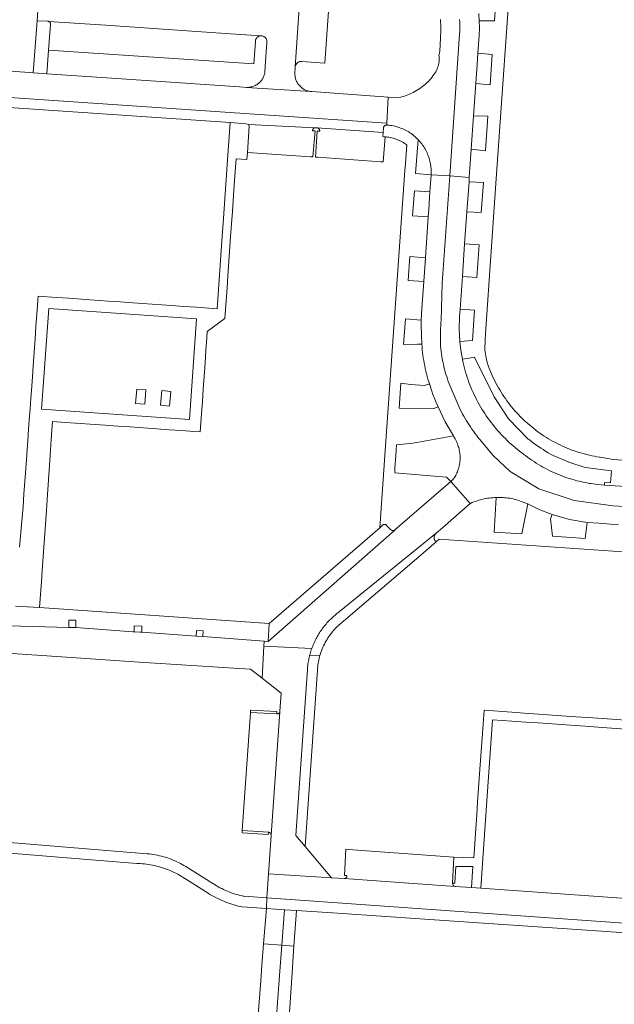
# Model space of a CAD drawing. Extents: x 146402 to 164798, y 455483 to 464134.
# Tile 392 of 575: x 158303 to 158403, y 461157 to 461324. Entities that reach past the tile are written whole.
import ezdxf

# ---------------------------------------------------------------- set-up
doc = ezdxf.new("R2010")
doc.units = 0
doc.header["$LTSCALE"] = 0.2
for name, color, linetype, lineweight in [('B-XX-VH-VERHARDING_ASFALT-GV', 252, 'CONTINUOUS', 18), ('B-XX-VH-VERHARDING_BETONSTRAATSTEEN-GV', 252, 'CONTINUOUS', 18), ('B-XX-VH-VERHARDING_TEGEL-GV', 252, 'CONTINUOUS', 18), ('B-XX-VH-VERHARDING_TEGEL_RUBBER-GV', 252, 'CONTINUOUS', 18)]:
    doc.layers.add(name, color=color, linetype=linetype, lineweight=lineweight)

msp = doc.modelspace()

# ---------------------------------------------------------------- linework, layer by layer
at = {"layer": 'B-XX-VH-VERHARDING_ASFALT-GV'}
for points in [[(158373.813, 461323.632), (158373.838, 461323.186), (158373.855, 461322.74), (158373.864, 461322.294), (158373.865, 461321.848), (158373.858, 461321.402), (158373.843, 461320.956), (158373.82, 461320.51), (158373.675, 461318.247), (158373.634, 461317.996), (158373.582, 461317.731), (158373.549, 461317.586), (158373.552, 461317.575), (158373.587, 461317.363), (158373.606, 461317.147), (158373.612, 461316.925), (158373.602, 461316.699), (158373.578, 461316.47), (158373.538, 461316.237), (158373.484, 461316.002), (158373.416, 461315.764), (158373.333, 461315.526), (158373.236, 461315.286), (158373.125, 461315.046), (158373, 461314.807), (158372.862, 461314.568), (158372.711, 461314.331), (158372.548, 461314.096), (158372.372, 461313.864), (158372.184, 461313.634), (158371.985, 461313.409), (158371.775, 461313.187), (158371.554, 461312.971), (158371.324, 461312.76), (158371.084, 461312.554), (158370.836, 461312.355), (158370.579, 461312.163), (158370.315, 461311.979), (158370.044, 461311.801), (158369.767, 461311.632), (158369.484, 461311.472), (158369.197, 461311.321), (158368.905, 461311.179), (158368.61, 461311.046), (158368.312, 461310.924), (158368.012, 461310.812), (158367.711, 461310.71), (158367.41, 461310.62), (158367.108, 461310.54), (158366.808, 461310.472), (158364.956, 461310.528), (158364.745, 461306.12), (158364.731, 461305.814), (158364.873, 461305.804), (158365.125, 461305.781), (158365.376, 461305.749), (158365.626, 461305.71), (158365.874, 461305.663), (158366.121, 461305.608), (158366.366, 461305.545), (158366.609, 461305.474), (158366.85, 461305.396), (158367.088, 461305.31), (158367.323, 461305.217), (158367.555, 461305.116), (158367.784, 461305.008), (158368.009, 461304.893), (158368.231, 461304.771), (158368.448, 461304.641), (158368.661, 461304.505), (158368.87, 461304.363), (158369.075, 461304.214), (158369.274, 461304.058), (158369.469, 461303.896), (158369.658, 461303.728), (158369.842, 461303.554), (158370.02, 461303.375), (158370.169, 461303.216), (158370.336, 461303.027), (158370.497, 461302.833), (158370.652, 461302.634), (158370.801, 461302.43), (158370.943, 461302.221), (158371.078, 461302.008), (158371.206, 461301.791), (158371.328, 461301.569), (158371.442, 461301.344), (158371.549, 461301.116), (158371.649, 461300.884), (158371.742, 461300.65), (158371.827, 461300.412), (158371.904, 461300.172), (158371.974, 461299.929), (158372.036, 461299.685), (158372.091, 461299.438), (158372.137, 461299.19), (158372.176, 461298.941), (158372.206, 461298.69), (158372.229, 461298.439), (158372.244, 461298.187), (158372.251, 461297.935), (158372.249, 461297.682), (158372.24, 461297.43), (158375.367, 461297.21), (158377.05, 461321.181), (158377.064, 461321.674), (158377.069, 461322.166), (158377.066, 461322.659), (158377.054, 461323.152), (158377.033, 461323.644)], [(158377.033, 461323.644), (158377.054, 461323.152), (158377.066, 461322.659), (158377.069, 461322.166), (158377.064, 461321.674), (158377.05, 461321.181), (158375.367, 461297.21), (158378.68, 461296.976), (158379, 461301.72), (158379.39, 461307.37), (158379.77, 461312.8), (158379.99, 461316.04), (158380.11, 461317.92), (158380.34, 461320.93), (158380.381, 461322.155), (158380.355, 461323.38), (158380.269, 461324.649)], [(158423.767, 461240.258), (158402.946, 461241.521), (158396.392, 461242.423), (158390.415, 461244.407), (158385.596, 461247.293), (158382.704, 461249.999), (158380.401, 461252.8), (158380.133, 461253.128), (158379.87, 461253.459), (158379.612, 461253.796), (158379.36, 461254.136), (158379.114, 461254.481), (158378.874, 461254.83), (158378.639, 461255.182), (158378.411, 461255.539), (158378.188, 461255.899), (158377.972, 461256.263), (158377.758, 461256.638), (158377.549, 461257.016), (158377.348, 461257.398), (158377.152, 461257.783), (158376.964, 461258.171), (158376.782, 461258.563), (158376.607, 461258.957), (158376.438, 461259.355), (158376.277, 461259.755), (158376.122, 461260.158), (158375.941, 461260.546), (158375.766, 461260.937), (158375.599, 461261.331), (158375.438, 461261.728), (158375.284, 461262.127), (158375.137, 461262.529), (158374.997, 461262.934), (158374.863, 461263.341), (158374.737, 461263.75), (158374.618, 461264.161), (158374.503, 461264.587), (158374.395, 461265.014), (158374.295, 461265.444), (158374.203, 461265.875), (158374.118, 461266.308), (158374.041, 461266.742), (158373.972, 461267.177), (158373.91, 461267.614), (158373.856, 461268.052), (158373.81, 461268.49), (158373.793, 461269.112), (158373.788, 461269.734), (158373.793, 461270.357), (158373.81, 461270.979), (158373.829, 461271.44), (158373.855, 461271.9), (158373.887, 461272.36), (158373.925, 461272.819), (158374.1, 461279.141), (158375.367, 461297.21), (158372.24, 461297.43), (158372.038, 461294.534), (158371.82, 461291.53), (158371.74, 461290.302), (158371.267, 461283.408), (158370.974, 461279.372), (158370.65, 461274.83), (158370.566, 461272.888), (158370.527, 461272), (158370.591, 461270.405), (158370.67, 461268.81), (158370.702, 461268.348), (158370.741, 461267.886), (158370.789, 461267.425), (158370.844, 461266.964), (158370.908, 461266.505), (158370.979, 461266.047), (158371.058, 461265.591), (158371.146, 461265.135), (158371.241, 461264.681), (158371.343, 461264.229), (158371.454, 461263.779), (158371.572, 461263.331), (158371.698, 461262.885), (158371.832, 461262.441), (158371.931, 461262.131), (158371.973, 461262), (158371.99, 461261.95), (158372.164, 461261.405), (158372.348, 461260.864), (158372.542, 461260.326), (158372.643, 461260.058), (158372.745, 461259.791), (158372.957, 461259.26), (158373.179, 461258.733), (158373.41, 461258.21), (158374.618, 461255.722), (158375.99, 461253.32), (158376.06, 461253.17), (158376.163, 461253.008), (158376.279, 461252.812), (158376.388, 461252.612), (158376.489, 461252.408), (158376.584, 461252.201), (158376.671, 461251.991), (158376.751, 461251.778), (158376.823, 461251.562), (158376.887, 461251.344), (158376.944, 461251.124), (158376.993, 461250.902), (158377.034, 461250.678), (158377.067, 461250.453), (158377.093, 461250.227), (158377.11, 461250), (158377.116, 461249.894), (158377.121, 461249.671), (158377.119, 461249.447), (158377.109, 461249.224), (158377.091, 461249.001), (158377.065, 461248.779), (158377.031, 461248.558), (158376.989, 461248.338), (158376.939, 461248.12), (158376.882, 461247.904), (158376.817, 461247.69), (158376.744, 461247.479), (158376.663, 461247.27), (158376.576, 461247.064), (158376.481, 461246.862), (158376.378, 461246.663), (158376.269, 461246.468), (158376.153, 461246.277), (158376.03, 461246.09), (158375.54, 461245.64), (158378.827, 461241.905), (158378.897, 461241.937), (158379.17, 461242.056), (158379.446, 461242.168), (158379.724, 461242.272), (158380.006, 461242.369), (158380.29, 461242.458), (158380.576, 461242.539), (158380.864, 461242.613), (158381.154, 461242.679), (158381.446, 461242.737), (158381.739, 461242.787), (158382.034, 461242.829), (158382.329, 461242.864), (158382.626, 461242.89), (158382.923, 461242.909), (158383.22, 461242.919), (158383.258, 461242.921), (158383.542, 461242.933), (158383.825, 461242.936), (158384.109, 461242.931), (158384.392, 461242.919), (158384.675, 461242.898), (158384.958, 461242.87), (158385.239, 461242.833), (158385.519, 461242.789), (158385.798, 461242.736), (158386.075, 461242.676), (158386.351, 461242.608), (158386.624, 461242.533), (158386.895, 461242.449), (158387.164, 461242.359), (158387.43, 461242.26), (158388.532, 461241.866), (158390.559, 461240.869), (158392.657, 461240.032), (158395.581, 461239.233), (158398.568, 461238.721), (158400.55, 461238.57), (158403.86, 461238.3)], [(158408.633, 461244.555), (158401.497, 461245.023), (158400.36, 461245.105), (158399.173, 461245.276), (158398.968, 461245.309), (158398.534, 461245.385), (158398.102, 461245.469), (158397.671, 461245.561), (158397.242, 461245.661), (158396.815, 461245.768), (158396.389, 461245.883), (158395.966, 461246.006), (158395.546, 461246.137), (158395.128, 461246.275), (158394.712, 461246.42), (158394.299, 461246.574), (158393.889, 461246.734), (158393.482, 461246.902), (158393.078, 461247.078), (158392.677, 461247.261), (158392.28, 461247.451), (158391.886, 461247.648), (158391.496, 461247.852), (158391.109, 461248.064), (158390.727, 461248.282), (158390.348, 461248.507), (158389.974, 461248.74), (158389.604, 461248.978), (158389.238, 461249.224), (158388.877, 461249.476), (158388.521, 461249.735), (158388.169, 461250), (158387.963, 461250.153), (158387.767, 461250.319), (158387.532, 461250.492), (158387.168, 461250.766), (158386.808, 461251.047), (158386.454, 461251.335), (158386.105, 461251.628), (158385.761, 461251.928), (158385.422, 461252.233), (158385.089, 461252.545), (158384.762, 461252.862), (158384.44, 461253.185), (158384.123, 461253.514), (158383.813, 461253.848), (158383.508, 461254.187), (158383.21, 461254.532), (158382.917, 461254.882), (158382.631, 461255.237), (158382.351, 461255.597), (158382.077, 461255.962), (158381.81, 461256.331), (158381.549, 461256.705), (158381.295, 461257.084), (158381.047, 461257.467), (158380.807, 461257.855), (158380.573, 461258.246), (158380.346, 461258.642), (158380.126, 461259.041), (158379.913, 461259.445), (158379.707, 461259.852), (158379.508, 461260.262), (158379.317, 461260.676), (158379.133, 461261.093), (158378.956, 461261.514), (158378.787, 461261.937), (158378.625, 461262.364), (158378.47, 461262.793), (158378.323, 461263.225), (158378.184, 461263.659), (158378.052, 461264.096), (158377.928, 461264.535), (158377.812, 461264.976), (158377.704, 461265.419), (158377.603, 461265.863), (158377.51, 461266.31), (158377.246, 461267.779), (158377.063, 461269.26), (158376.942, 461271.374), (158377.01, 461273.49), (158377.11, 461274.73), (158377.52, 461280.23), (158377.88, 461285.73), (158378.26, 461291.18), (158378.63, 461296.23), (158378.68, 461296.976), (158375.367, 461297.21), (158374.1, 461279.141), (158373.925, 461272.819), (158373.887, 461272.36), (158373.855, 461271.9), (158373.829, 461271.44), (158373.81, 461270.979), (158373.793, 461270.357), (158373.788, 461269.734), (158373.793, 461269.112), (158373.81, 461268.49), (158373.856, 461268.052), (158373.91, 461267.614), (158373.972, 461267.177), (158374.041, 461266.742), (158374.118, 461266.308), (158374.203, 461265.875), (158374.295, 461265.444), (158374.395, 461265.014), (158374.503, 461264.587), (158374.618, 461264.161), (158374.737, 461263.75), (158374.863, 461263.341), (158374.997, 461262.934), (158375.137, 461262.529), (158375.284, 461262.127), (158375.438, 461261.728), (158375.599, 461261.331), (158375.766, 461260.937), (158375.941, 461260.546), (158376.122, 461260.158), (158376.277, 461259.755), (158376.438, 461259.355), (158376.607, 461258.957), (158376.782, 461258.563), (158376.964, 461258.171), (158377.152, 461257.783), (158377.348, 461257.398), (158377.549, 461257.016), (158377.758, 461256.638), (158377.972, 461256.263), (158378.188, 461255.899), (158378.411, 461255.539), (158378.639, 461255.182), (158378.874, 461254.83), (158379.114, 461254.481), (158379.36, 461254.136), (158379.612, 461253.796), (158379.87, 461253.459), (158380.133, 461253.128), (158380.401, 461252.8), (158382.704, 461249.999), (158385.596, 461247.293), (158390.415, 461244.407), (158396.392, 461242.423), (158402.946, 461241.521), (158423.767, 461240.258)]]:
    msp.add_lwpolyline(points, dxfattribs=at)
for points in [[(158347.454, 461173.329), (158344.426, 461173.553), (158343.951, 461167.578), (158347.018, 461167.352)], [(158349.492, 461173.19), (158347.454, 461173.329), (158347.018, 461167.352), (158349.072, 461167.201)], [(158347.018, 461167.352), (158343.951, 461167.578), (158343.681, 461163.972), (158343.48, 461161.295), (158343.163, 461157.071), (158342.899, 461153.546), (158345.994, 461153.313), (158346.257, 461156.913), (158346.752, 461163.707)], [(158349.072, 461167.201), (158347.018, 461167.352), (158346.752, 461163.707), (158346.257, 461156.913), (158345.994, 461153.313), (158348.108, 461153.153), (158348.359, 461156.806), (158348.82, 461163.529), (158348.888, 461164.527)]]:
    msp.add_lwpolyline(points, close=True, dxfattribs=at)
at = {"layer": 'B-XX-VH-VERHARDING_BETONSTRAATSTEEN-GV'}
for points in [[(158306.112, 461329.641), (158305.7, 461323.43), (158307.48, 461323.33), (158307.515, 461323.33), (158307.577, 461323.324), (158307.638, 461323.31), (158317.29, 461322.66), (158337.54, 461321.28), (158343.56, 461320.869), (158343.635, 461320.864), (158343.646, 461320.863), (158343.733, 461320.85), (158343.819, 461320.828), (158343.903, 461320.799), (158343.984, 461320.763), (158344.061, 461320.72), (158344.134, 461320.67), (158344.202, 461320.613), (158344.265, 461320.55), (158344.321, 461320.483), (158344.372, 461320.41), (158344.416, 461320.333), (158344.452, 461320.252), (158344.481, 461320.168), (158344.503, 461320.082), (158344.517, 461319.995), (158344.523, 461319.907), (158344.52, 461319.818), (158344.51, 461319.73), (158344.23, 461315.67), (158344.17, 461314.72), (158344.166, 461314.693), (158344.136, 461314.54), (158344.098, 461314.389), (158344.053, 461314.24), (158344, 461314.094), (158343.939, 461313.951), (158343.871, 461313.81), (158343.797, 461313.674), (158343.715, 461313.542), (158343.626, 461313.414), (158343.532, 461313.29), (158343.43, 461313.172), (158343.323, 461313.059), (158343.21, 461312.952), (158343.093, 461312.85), (158342.969, 461312.755), (158342.841, 461312.666), (158342.709, 461312.584), (158342.573, 461312.509), (158342.433, 461312.441), (158342.29, 461312.381), (158342.143, 461312.327), (158341.995, 461312.282), (158341.844, 461312.244), (158341.691, 461312.214), (158341.537, 461312.191), (158341.382, 461312.177), (158341.227, 461312.17), (158341.071, 461312.172), (158351.911, 461311.474), (158351.794, 461311.49), (158351.642, 461311.516), (158351.491, 461311.55), (158351.343, 461311.592), (158351.196, 461311.642), (158351.052, 461311.699), (158350.912, 461311.763), (158350.775, 461311.835), (158350.642, 461311.913), (158350.513, 461311.999), (158350.389, 461312.091), (158350.27, 461312.189), (158350.156, 461312.293), (158350.047, 461312.403), (158349.945, 461312.519), (158349.848, 461312.64), (158349.758, 461312.765), (158349.674, 461312.895), (158349.598, 461313.029), (158349.528, 461313.167), (158349.466, 461313.309), (158349.411, 461313.453), (158349.363, 461313.6), (158349.323, 461313.749), (158349.291, 461313.9), (158349.267, 461314.053), (158349.251, 461314.207), (158349.242, 461314.361), (158349.242, 461314.516), (158349.25, 461314.67), (158349.28, 461315.33), (158349.3, 461315.66), (158350.36, 461331.33)], [(158293.576, 461310.976), (158364.745, 461306.12), (158364.956, 461310.528), (158352.12, 461311.46), (158352.102, 461311.461), (158351.948, 461311.471), (158351.911, 461311.474), (158341.071, 461312.172), (158339.89, 461312.24), (158315.78, 461313.89), (158307.364, 461314.465), (158305.075, 461314.622), (158304.452, 461314.665), (158291.37, 461315.56)], [(158403.86, 461238.3), (158400.55, 461238.57), (158398.568, 461238.721), (158398.26, 461236.01), (158392.73, 461236.4), (158392.41, 461239.31), (158392.657, 461240.032), (158390.559, 461240.869), (158388.532, 461241.866), (158387.54, 461236.77), (158382.86, 461237.1), (158383.22, 461242.919), (158382.923, 461242.909), (158382.626, 461242.89), (158382.329, 461242.864), (158382.034, 461242.829), (158381.739, 461242.787), (158381.446, 461242.737), (158381.154, 461242.679), (158380.864, 461242.613), (158380.576, 461242.539), (158380.29, 461242.458), (158380.006, 461242.369), (158379.724, 461242.272), (158379.446, 461242.168), (158379.17, 461242.056), (158378.897, 461241.937), (158378.827, 461241.905), (158374.139, 461237.814), (158373.08, 461236.89), (158373.067, 461236.88), (158373.015, 461236.834), (158372.956, 461236.772), (158372.903, 461236.705), (158372.856, 461236.634), (158372.816, 461236.558), (158372.784, 461236.479), (158372.759, 461236.397), (158372.741, 461236.313), (158372.732, 461236.228), (158372.73, 461236.143), (158372.737, 461236.057), (158372.751, 461235.973), (158372.774, 461235.89), (158372.804, 461235.81), (158372.841, 461235.733), (158372.885, 461235.66), (158372.936, 461235.591), (158372.993, 461235.528), (158373.056, 461235.47), (158373.08, 461235.45), (158373.57, 461235.9), (158422.52, 461232.5)], [(158296.45, 461216.94), (158309.83, 461216.04), (158322.11, 461215.17), (158339.849, 461214.06), (158341.76, 461213.94), (158343.716, 461212.396), (158344.007, 461217.836), (158344.051, 461218.659), (158333.7, 461219.45), (158333.673, 461219.452), (158332.588, 461219.538), (158332.56, 461219.54), (158323.404, 461220.184), (158323.03, 461220.21), (158322.125, 461220.25), (158321.9, 461220.26), (158312.27, 461220.96), (158312.235, 461220.961), (158311.12, 461220.99), (158311.091, 461220.991), (158300.906, 461221.256)], [(158424.192, 461173.888), (158380.64, 461176.96), (158379.04, 461177.07), (158376.31, 461177.25), (158357.532, 461178.586), (158355.43, 461178.71), (158344.774, 461179.366), (158344.48, 461175.34), (158427.817, 461169.406)], [(158427.817, 461169.406), (158344.48, 461175.34), (158344.426, 461173.553), (158347.454, 461173.329), (158349.492, 461173.19), (158355.584, 461172.776), (158375.276, 461171.437), (158423.419, 461168.164)]]:
    msp.add_lwpolyline(points, dxfattribs=at)
for points in [[(158378.827, 461241.905), (158375.54, 461245.64), (158373.91, 461244.23), (158366.096, 461237.44), (158366.089, 461237.434), (158344.737, 461218.607), (158344.051, 461218.659), (158344.007, 461217.836), (158352.083, 461217.409), (158352.163, 461217.625), (158352.246, 461217.84), (158352.332, 461218.053), (158352.423, 461218.265), (158352.517, 461218.475), (158352.615, 461218.683), (158352.717, 461218.89), (158352.822, 461219.095), (158352.93, 461219.297), (158353.042, 461219.499), (158353.158, 461219.698), (158353.277, 461219.895), (158353.399, 461220.09), (158353.525, 461220.283), (158353.654, 461220.473), (158353.786, 461220.662), (158353.922, 461220.848), (158354.061, 461221.031), (158354.203, 461221.212), (158354.348, 461221.391), (158354.496, 461221.567), (158354.648, 461221.741), (158354.802, 461221.912), (158354.959, 461222.08), (158355.119, 461222.245), (158355.282, 461222.408), (158355.448, 461222.568), (158355.616, 461222.725), (158355.787, 461222.879), (158355.961, 461223.03), (158356.138, 461223.177), (158356.317, 461223.322), (158356.498, 461223.464), (158373.067, 461236.88), (158373.08, 461236.89), (158374.139, 461237.814)], [(158373.015, 461236.834), (158373.067, 461236.88), (158356.498, 461223.464), (158356.317, 461223.322), (158356.138, 461223.177), (158355.961, 461223.03), (158355.787, 461222.879), (158355.616, 461222.725), (158355.448, 461222.568), (158355.282, 461222.408), (158355.119, 461222.245), (158354.959, 461222.08), (158354.802, 461221.912), (158354.648, 461221.741), (158354.496, 461221.567), (158354.348, 461221.391), (158354.203, 461221.212), (158354.061, 461221.031), (158353.922, 461220.848), (158353.786, 461220.662), (158353.654, 461220.473), (158353.525, 461220.283), (158353.399, 461220.09), (158353.277, 461219.895), (158353.158, 461219.698), (158353.042, 461219.499), (158352.93, 461219.297), (158352.822, 461219.095), (158352.717, 461218.89), (158352.615, 461218.683), (158352.517, 461218.475), (158352.423, 461218.265), (158352.332, 461218.053), (158352.246, 461217.84), (158352.163, 461217.625), (158352.083, 461217.409), (158352.008, 461217.193), (158351.937, 461216.977), (158351.87, 461216.758), (158351.806, 461216.539), (158351.746, 461216.319), (158353.457, 461216.224), (158353.633, 461216.783), (158353.838, 461217.331), (158353.848, 461217.356), (158353.965, 461217.632), (158354.089, 461217.905), (158354.22, 461218.174), (158354.359, 461218.44), (158354.504, 461218.701), (158354.656, 461218.959), (158354.815, 461219.213), (158354.981, 461219.462), (158355.154, 461219.707), (158355.333, 461219.947), (158355.518, 461220.183), (158355.71, 461220.413), (158355.908, 461220.638), (158356.111, 461220.858), (158356.321, 461221.072), (158356.536, 461221.28), (158356.756, 461221.483), (158356.982, 461221.68), (158357.213, 461221.871), (158357.449, 461222.055), (158370.144, 461232.934), (158373.08, 461235.45), (158373.056, 461235.47), (158372.993, 461235.528), (158372.936, 461235.591), (158372.885, 461235.66), (158372.841, 461235.733), (158372.804, 461235.81), (158372.774, 461235.89), (158372.751, 461235.973), (158372.737, 461236.057), (158372.73, 461236.143), (158372.732, 461236.228), (158372.741, 461236.313), (158372.759, 461236.397), (158372.784, 461236.479), (158372.816, 461236.558), (158372.856, 461236.634), (158372.903, 461236.705), (158372.956, 461236.772)], [(158352.083, 461217.409), (158344.007, 461217.836), (158343.716, 461212.396), (158346.89, 461209.89), (158346.719, 461206.839), (158346.712, 461206.745), (158345.252, 461185.919), (158345.248, 461185.856), (158344.774, 461179.366), (158355.43, 461178.71), (158350.95, 461184.02), (158349.375, 461185.887), (158351.344, 461213.879), (158351.363, 461214.116), (158351.387, 461214.353), (158351.414, 461214.59), (158351.446, 461214.826), (158351.481, 461215.061), (158351.521, 461215.296), (158351.565, 461215.53), (158351.613, 461215.763), (158351.665, 461215.995), (158351.684, 461216.076), (158351.704, 461216.157), (158351.725, 461216.238), (158351.746, 461216.319), (158351.806, 461216.539), (158351.87, 461216.758), (158351.937, 461216.977), (158352.008, 461217.193)], [(158353.457, 461216.224), (158351.746, 461216.319), (158351.725, 461216.238), (158351.704, 461216.157), (158351.684, 461216.076), (158351.665, 461215.995), (158351.613, 461215.763), (158351.565, 461215.53), (158351.521, 461215.296), (158351.481, 461215.061), (158351.446, 461214.826), (158351.414, 461214.59), (158351.387, 461214.353), (158351.363, 461214.116), (158351.344, 461213.879), (158349.375, 461185.887), (158350.95, 461184.02), (158351.06, 461185.61), (158353.04, 461213.76), (158353.052, 461213.952), (158353.068, 461214.144), (158353.087, 461214.336), (158353.109, 461214.527), (158353.135, 461214.718), (158353.163, 461214.909), (158353.179, 461215.004), (158353.196, 461215.099), (158353.231, 461215.288), (158353.27, 461215.477), (158353.312, 461215.665), (158353.357, 461215.852), (158353.405, 461216.038)], [(158345.252, 461185.919), (158346.712, 461206.745), (158346.671, 461206.645), (158346.641, 461206.592), (158346.603, 461206.543), (158346.56, 461206.499), (158346.512, 461206.462), (158346.459, 461206.431), (158346.402, 461206.407), (158346.343, 461206.391), (158346.282, 461206.383), (158346.221, 461206.382), (158346.16, 461206.39), (158341.74, 461206.64), (158340.36, 461186.69), (158344.769, 461186.4), (158344.832, 461186.395), (158344.893, 461186.382), (158344.952, 461186.361), (158345.008, 461186.333), (158345.06, 461186.298), (158345.107, 461186.256), (158345.148, 461186.209), (158345.183, 461186.157), (158345.212, 461186.101), (158345.233, 461186.042), (158345.246, 461185.981)], [(158346.182, 461206.79), (158341.762, 461207.04), (158341.74, 461206.64), (158346.16, 461206.39)], [(158344.769, 461186.4), (158340.36, 461186.69), (158340.335, 461186.291), (158344.745, 461186.011)], [(158358.25, 461183.51), (158357.85, 461183.53), (158357.62, 461179.11), (158358.02, 461179.09), (158358.021, 461179.032), (158358.014, 461178.971), (158357.999, 461178.912), (158357.977, 461178.855), (158357.947, 461178.802), (158357.911, 461178.752), (158357.868, 461178.708), (158357.821, 461178.67), (158357.768, 461178.638), (158357.712, 461178.614), (158357.653, 461178.597), (158357.593, 461178.587), (158357.532, 461178.586), (158376.31, 461177.25), (158375.97, 461177.44), (158375.86, 461177.81), (158376.07, 461182.22)]]:
    msp.add_lwpolyline(points, close=True, dxfattribs=at)
at = {"layer": 'B-XX-VH-VERHARDING_TEGEL-GV'}
for points in [[(158350.36, 461331.33), (158349.3, 461315.66), (158349.308, 461315.712), (158349.327, 461315.8), (158349.354, 461315.886), (158349.389, 461315.97), (158349.43, 461316.05), (158349.479, 461316.126), (158349.534, 461316.197), (158349.596, 461316.263), (158349.663, 461316.323), (158349.735, 461316.378), (158349.811, 461316.425), (158349.892, 461316.466), (158349.975, 461316.499), (158350.062, 461316.525), (158350.15, 461316.543), (158350.24, 461316.554), (158350.33, 461316.556), (158350.42, 461316.55), (158354.31, 461316.24), (158355.72, 461336.24)], [(158405.159, 461249.18), (158402.953, 461249.366), (158400.754, 461249.721), (158400.662, 461249.735), (158400.23, 461249.806), (158399.8, 461249.885), (158399.372, 461249.971), (158398.945, 461250.066), (158398.52, 461250.168), (158398.096, 461250.278), (158397.675, 461250.396), (158397.256, 461250.521), (158396.84, 461250.654), (158396.426, 461250.795), (158396.015, 461250.943), (158395.606, 461251.099), (158395.2, 461251.262), (158394.798, 461251.433), (158394.398, 461251.61), (158394.002, 461251.795), (158393.61, 461251.988), (158393.22, 461252.187), (158392.835, 461252.394), (158392.454, 461252.608), (158392.076, 461252.828), (158391.703, 461253.056), (158391.334, 461253.29), (158390.969, 461253.531), (158390.608, 461253.778), (158390.253, 461254.033), (158389.901, 461254.293), (158389.555, 461254.56), (158389.214, 461254.833), (158388.878, 461255.113), (158388.547, 461255.398), (158388.221, 461255.69), (158387.9, 461255.988), (158387.585, 461256.291), (158387.276, 461256.6), (158386.972, 461256.915), (158386.675, 461257.235), (158386.383, 461257.56), (158386.097, 461257.891), (158385.817, 461258.227), (158385.543, 461258.568), (158385.276, 461258.914), (158385.015, 461259.265), (158384.761, 461259.62), (158384.513, 461259.981), (158384.271, 461260.345), (158384.037, 461260.714), (158383.809, 461261.087), (158383.588, 461261.465), (158383.374, 461261.846), (158383.167, 461262.231), (158382.967, 461262.62), (158382.774, 461263.012), (158382.589, 461263.408), (158382.411, 461263.808), (158382.24, 461264.21), (158382.076, 461264.616), (158381.92, 461265.024), (158381.852, 461265.213), (158381.788, 461265.404), (158381.728, 461265.595), (158381.671, 461265.788), (158381.618, 461265.981), (158381.568, 461266.176), (158381.303, 461267.88), (158381.34, 461269.604), (158381.48, 461271.43), (158383.177, 461295.967), (158386, 461336.77)], [(158383.29, 461328.41), (158382.94, 461323.42), (158380.355, 461323.38), (158380.381, 461322.155), (158380.34, 461320.93), (158380.11, 461317.92), (158382.55, 461317.73), (158382.19, 461312.6), (158379.77, 461312.8), (158379.39, 461307.37), (158381.83, 461307.31), (158381.42, 461301.47), (158379, 461301.72), (158378.68, 461296.976), (158378.63, 461296.23), (158381.05, 461296.09), (158380.7, 461291.05), (158378.26, 461291.18), (158377.88, 461285.73), (158380.32, 461285.61), (158379.94, 461280.07), (158377.52, 461280.23), (158377.11, 461274.73), (158379.55, 461274.54), (158379.2, 461269.45), (158377.063, 461269.26), (158377.246, 461267.779), (158377.51, 461266.31), (158379.285, 461266.586), (158379.578, 461266.614), (158382.856, 461259.924), (158385.269, 461256.198), (158388.633, 461252.802), (158388.766, 461252.696), (158389.152, 461252.398), (158389.542, 461252.106), (158389.937, 461251.82), (158390.337, 461251.541), (158390.741, 461251.269), (158391.15, 461251.003), (158391.563, 461250.744), (158391.98, 461250.492), (158392.401, 461250.247), (158392.826, 461250.008), (158392.843, 461249.999), (158395.471, 461248.868), (158398.215, 461248.009), (158402.661, 461247.404), (158402.522, 461245.397), (158401.527, 461245.475), (158401.497, 461245.023), (158408.633, 461244.555)], [(158293.46, 461309.28), (158338.31, 461306.22), (158341.01, 461306.04), (158341.41, 461305.93), (158352.659, 461305.354), (158352.956, 461305.344), (158364.123, 461304.563), (158364.192, 461305.344), (158364.199, 461305.407), (158364.214, 461305.468), (158364.237, 461305.527), (158364.266, 461305.582), (158364.303, 461305.633), (158364.346, 461305.679), (158364.394, 461305.72), (158364.447, 461305.754), (158364.504, 461305.781), (158364.564, 461305.8), (158364.626, 461305.812), (158364.689, 461305.816), (158364.731, 461305.814), (158364.745, 461306.12), (158293.576, 461310.976)], [(158302.04, 461224.6), (158306.1, 461224.33), (158306.497, 461229.488), (158306.52, 461229.79), (158307.281, 461240.759), (158307.467, 461243.453), (158307.921, 461250), (158308.11, 461252.73), (158308.31, 461255.74), (158310.49, 461255.59), (158317.22, 461255.12), (158319.334, 461254.974), (158321.41, 461254.83), (158325.91, 461254.52), (158327.995, 461254.375), (158330.08, 461254.23), (158332.196, 461254.083), (158333.26, 461254.01), (158333.47, 461257.06), (158333.615, 461259.15), (158333.76, 461261.24), (158333.951, 461264.067), (158334.06, 461265.68), (158334.203, 461267.755), (158334.35, 461269.88), (158334.42, 461270.93), (158337.43, 461273.13), (158337.539, 461274.687), (158337.64, 461276.13), (158337.793, 461278.332), (158337.93, 461280.31), (158338.39, 461287.02), (158338.534, 461289.106), (158338.68, 461291.21), (158338.935, 461294.867), (158339.15, 461297.96), (158339.3, 461300.13), (158341.137, 461300.011), (158341.22, 461301.2), (158341.51, 461305.61), (158341.41, 461305.93), (158341.01, 461306.04), (158338.31, 461306.22), (158337.75, 461298.33), (158337.18, 461290.05), (158336.976, 461287.057), (158336.14, 461274.791), (158332.596, 461275.039), (158330.503, 461275.189), (158328.406, 461275.339), (158321.886, 461275.799), (158319.711, 461275.95), (158317.696, 461276.089), (158313.166, 461276.409), (158311.081, 461276.559), (158308.996, 461276.709), (158305.893, 461276.932), (158305.673, 461273.887), (158305.523, 461271.805), (158305.373, 461269.727), (158305.053, 461265.177), (158304.912, 461263.274), (158304.743, 461260.987), (158304.65, 461259.686), (158304.522, 461257.888), (158304.388, 461256), (158304.28, 461254.48), (158304.139, 461252.502), (158303.98, 461250.28), (158303.96, 461250), (158303.75, 461247.117), (158303.49, 461243.53), (158303.34, 461241.36), (158303.215, 461239.564), (158302.74, 461234.55)], [(158300.906, 461221.256), (158311.091, 461220.991), (158311.055, 461222.208), (158312.232, 461222.213), (158312.235, 461220.961), (158312.27, 461220.96), (158321.9, 461220.26), (158322.125, 461220.25), (158322.125, 461221.263), (158323.412, 461221.194), (158323.404, 461220.184), (158332.56, 461219.54), (158332.588, 461219.538), (158332.643, 461220.462), (158333.728, 461220.411), (158333.673, 461219.452), (158333.7, 461219.45), (158344.051, 461218.659), (158344.737, 461218.607), (158344.9, 461221.66), (158306.1, 461224.33), (158302.04, 461224.6)], [(158407.42, 461205.17), (158401.17, 461205.6), (158398.701, 461205.775), (158396.66, 461205.92), (158390.37, 461206.36), (158387.928, 461206.533), (158385.86, 461206.68), (158381.17, 461207.031), (158380.84, 461202.31), (158380.688, 461200.099), (158380.53, 461197.8), (158380.09, 461191.54), (158379.937, 461189.326), (158379.78, 461187.04), (158379.54, 461183.65), (158379.45, 461182.08), (158376.07, 461182.22), (158375.86, 461177.81), (158376.26, 461177.791), (158376.395, 461180.618), (158379.25, 461180.6), (158379.04, 461177.07), (158380.64, 461176.96), (158381.05, 461183.55), (158381.62, 461191.73), (158382.58, 461205.4), (158385.83, 461205.17), (158388.249, 461205.002), (158390.3, 461204.86), (158396.61, 461204.42), (158399.023, 461204.254), (158401.12, 461204.11), (158407.4, 461203.67)], [(158294.198, 461183.415), (158315.564, 461181.71), (158322.537, 461181.154), (158322.791, 461181.146), (158323.138, 461181.129), (158323.486, 461181.104), (158323.833, 461181.071), (158324.179, 461181.03), (158324.524, 461180.981), (158324.867, 461180.924), (158325.21, 461180.859), (158325.55, 461180.787), (158325.889, 461180.706), (158326.226, 461180.618), (158326.561, 461180.522), (158326.894, 461180.419), (158327.224, 461180.308), (158327.552, 461180.189), (158327.876, 461180.063), (158328.198, 461179.929), (158328.517, 461179.788), (158328.832, 461179.64), (158329.144, 461179.484), (158329.452, 461179.322), (158329.756, 461179.152), (158330.056, 461178.975), (158330.353, 461178.792), (158330.644, 461178.602), (158330.932, 461178.405), (158334.581, 461176.104), (158334.897, 461175.91), (158335.217, 461175.723), (158335.542, 461175.543), (158335.87, 461175.37), (158336.201, 461175.204), (158336.537, 461175.045), (158336.875, 461174.894), (158337.217, 461174.75), (158337.562, 461174.613), (158337.909, 461174.484), (158338.26, 461174.362), (158338.612, 461174.248), (158338.968, 461174.142), (158339.325, 461174.043), (158339.685, 461173.952), (158340.046, 461173.869), (158340.355, 461173.804), (158344.426, 461173.553), (158344.48, 461175.34), (158340.64, 461175.593), (158340.485, 461175.625), (158340.146, 461175.703), (158339.808, 461175.787), (158339.473, 461175.88), (158339.14, 461175.98), (158338.809, 461176.088), (158338.481, 461176.204), (158338.155, 461176.327), (158337.832, 461176.457), (158337.513, 461176.595), (158337.196, 461176.74), (158336.883, 461176.892), (158336.574, 461177.052), (158336.269, 461177.219), (158335.967, 461177.392), (158335.669, 461177.573), (158335.376, 461177.76), (158330.8, 461180.608), (158330.507, 461180.786), (158330.209, 461180.958), (158329.908, 461181.122), (158329.603, 461181.28), (158329.294, 461181.43), (158328.982, 461181.573), (158328.667, 461181.709), (158328.349, 461181.837), (158328.027, 461181.958), (158327.703, 461182.071), (158327.377, 461182.177), (158327.048, 461182.275), (158326.717, 461182.365), (158326.383, 461182.448), (158326.049, 461182.523), (158325.712, 461182.59), (158325.374, 461182.649), (158325.034, 461182.701), (158324.694, 461182.744), (158324.352, 461182.78), (158324.304, 461182.784), (158294.859, 461185.162)]]:
    msp.add_lwpolyline(points, dxfattribs=at)
for points in [[(158307.48, 461323.33), (158305.7, 461323.43), (158305.075, 461314.622), (158307.364, 461314.465), (158307.66, 461318.47), (158307.98, 461322.78), (158307.984, 461322.842), (158307.981, 461322.904), (158307.969, 461322.966), (158307.949, 461323.025), (158307.923, 461323.081), (158307.889, 461323.133), (158307.849, 461323.181), (158307.803, 461323.223), (158307.752, 461323.259), (158307.696, 461323.288), (158307.638, 461323.31), (158307.577, 461323.324), (158307.515, 461323.33)], [(158317.29, 461322.66), (158307.638, 461323.31), (158307.696, 461323.288), (158307.752, 461323.259), (158307.803, 461323.223), (158307.849, 461323.181), (158307.889, 461323.133), (158307.923, 461323.081), (158307.949, 461323.025), (158307.969, 461322.966), (158307.981, 461322.904), (158307.984, 461322.842), (158307.98, 461322.78), (158307.66, 461318.47), (158342.29, 461316.12), (158342.56, 461319.92), (158342.56, 461319.929), (158342.568, 461320.018), (158342.584, 461320.105), (158342.607, 461320.19), (158342.638, 461320.273), (158342.677, 461320.353), (158342.722, 461320.429), (158342.774, 461320.5), (158342.832, 461320.567), (158342.896, 461320.628), (158342.966, 461320.683), (158343.04, 461320.732), (158343.118, 461320.773), (158343.2, 461320.808), (158343.284, 461320.835), (158343.37, 461320.854), (158343.458, 461320.865), (158343.56, 461320.869), (158337.54, 461321.28)], [(158352.659, 461305.354), (158341.41, 461305.93), (158341.51, 461305.61), (158341.22, 461301.2), (158351.88, 461300.46), (158352.011, 461300.449), (158352.28, 461300.427), (158352.64, 461304.817), (158352.24, 461304.832), (158352.232, 461304.891), (158352.231, 461304.95), (158352.239, 461305.008), (158352.255, 461305.064), (158352.278, 461305.118), (158352.308, 461305.169), (158352.345, 461305.215), (158352.388, 461305.255), (158352.436, 461305.289), (158352.488, 461305.317), (158352.543, 461305.337), (158352.6, 461305.349)], [(158364.123, 461304.563), (158352.956, 461305.344), (158353.019, 461305.335), (158353.081, 461305.319), (158353.14, 461305.295), (158353.196, 461305.264), (158353.247, 461305.226), (158353.293, 461305.182), (158353.333, 461305.133), (158353.367, 461305.079), (158353.394, 461305.021), (158353.413, 461304.96), (158353.425, 461304.897), (158353.428, 461304.834), (158353.424, 461304.77), (158353.021, 461304.797), (158352.721, 461300.397), (158353.12, 461300.37), (158363.76, 461299.62), (158364.16, 461299.592), (158364.46, 461303.821), (158364.26, 461303.839), (158364.06, 461303.85)], [(158364.731, 461305.814), (158364.689, 461305.816), (158364.626, 461305.812), (158364.564, 461305.8), (158364.504, 461305.781), (158364.447, 461305.754), (158364.394, 461305.72), (158364.346, 461305.679), (158364.303, 461305.633), (158364.266, 461305.582), (158364.237, 461305.527), (158364.214, 461305.468), (158364.199, 461305.407), (158364.192, 461305.344), (158364.123, 461304.563), (158364.06, 461303.85), (158364.26, 461303.839), (158364.46, 461303.821), (158364.627, 461303.806), (158364.865, 461303.778), (158365.101, 461303.741), (158365.337, 461303.697), (158365.571, 461303.645), (158365.803, 461303.585), (158366.033, 461303.518), (158366.26, 461303.443), (158366.485, 461303.36), (158366.707, 461303.27), (158366.926, 461303.173), (158367.141, 461303.068), (158367.353, 461302.956), (158367.561, 461302.837), (158367.765, 461302.712), (158367.965, 461302.579), (158368.16, 461302.44), (158367.892, 461299.327), (158367.79, 461298.14), (158364.438, 461250), (158363.59, 461237.82), (158363.915, 461238.132), (158363.931, 461238.155), (158363.972, 461238.205), (158364.019, 461238.25), (158364.07, 461238.288), (158364.127, 461238.32), (158364.186, 461238.345), (158364.249, 461238.362), (158364.313, 461238.371), (158364.377, 461238.372), (158364.442, 461238.365), (158364.505, 461238.351), (158364.565, 461238.328), (158364.622, 461238.299), (158364.676, 461238.262), (158364.724, 461238.219), (158364.767, 461238.171), (158365.39, 461237.519), (158365.396, 461237.512), (158365.403, 461237.505), (158365.409, 461237.499), (158365.416, 461237.492), (158365.422, 461237.486), (158365.429, 461237.479), (158365.436, 461237.473), (158365.443, 461237.467), (158365.45, 461237.461), (158365.457, 461237.455), (158365.465, 461237.45), (158365.472, 461237.444), (158365.479, 461237.439), (158365.487, 461237.433), (158365.495, 461237.428), (158365.503, 461237.423), (158365.51, 461237.418), (158365.518, 461237.414), (158365.526, 461237.409), (158365.535, 461237.405), (158365.543, 461237.4), (158365.551, 461237.396), (158365.559, 461237.392), (158365.568, 461237.388), (158365.576, 461237.384), (158365.585, 461237.381), (158365.593, 461237.377), (158365.602, 461237.374), (158365.611, 461237.371), (158365.62, 461237.368), (158365.628, 461237.365), (158365.637, 461237.362), (158365.646, 461237.36), (158365.655, 461237.357), (158365.664, 461237.355), (158365.673, 461237.353), (158365.682, 461237.351), (158365.691, 461237.35), (158365.7, 461237.348), (158365.709, 461237.346), (158365.719, 461237.345), (158365.728, 461237.344), (158365.737, 461237.343), (158365.746, 461237.342), (158365.756, 461237.342), (158365.765, 461237.341), (158365.774, 461237.341), (158365.783, 461237.341), (158365.793, 461237.341), (158365.802, 461237.341), (158365.811, 461237.341), (158365.82, 461237.342), (158365.83, 461237.343), (158365.839, 461237.343), (158365.848, 461237.344), (158365.857, 461237.345), (158365.866, 461237.347), (158365.876, 461237.348), (158365.885, 461237.35), (158365.894, 461237.352), (158365.903, 461237.354), (158365.912, 461237.356), (158365.921, 461237.358), (158365.93, 461237.36), (158365.939, 461237.363), (158365.948, 461237.366), (158365.956, 461237.369), (158365.965, 461237.372), (158365.974, 461237.375), (158365.983, 461237.378), (158365.991, 461237.382), (158366, 461237.385), (158366.008, 461237.389), (158366.016, 461237.393), (158366.025, 461237.397), (158366.033, 461237.401), (158366.041, 461237.406), (158366.049, 461237.41), (158366.057, 461237.415), (158366.065, 461237.42), (158366.073, 461237.424), (158366.081, 461237.429), (158366.089, 461237.434), (158366.096, 461237.44), (158373.91, 461244.23), (158375.54, 461245.64), (158374.834, 461246.351), (158366.086, 461247.11), (158366.111, 461247.903), (158366.259, 461250), (158366.386, 461251.81), (158369.19, 461252.104), (158375.99, 461253.32), (158374.618, 461255.722), (158373.41, 461258.21), (158372.68, 461257.96), (158366.823, 461258.013), (158367.121, 461262.253), (158368.762, 461262.021), (158371.125, 461261.855), (158371.931, 461262.131), (158371.832, 461262.441), (158371.698, 461262.885), (158371.572, 461263.331), (158371.454, 461263.779), (158371.343, 461264.229), (158371.241, 461264.681), (158371.146, 461265.135), (158371.058, 461265.591), (158370.979, 461266.047), (158370.908, 461266.505), (158370.844, 461266.964), (158370.789, 461267.425), (158370.741, 461267.886), (158370.702, 461268.348), (158370.67, 461268.81), (158369.94, 461268.81), (158367.581, 461268.786), (158367.884, 461273.077), (158370.566, 461272.888), (158370.65, 461274.83), (158370.974, 461279.372), (158368.341, 461279.56), (158368.626, 461283.6), (158371.267, 461283.408), (158371.74, 461290.302), (158369.111, 461290.483), (158369.41, 461294.724), (158372.038, 461294.534), (158372.24, 461297.43), (158369.614, 461297.615), (158370.02, 461303.375), (158369.842, 461303.554), (158369.658, 461303.728), (158369.469, 461303.896), (158369.274, 461304.058), (158369.075, 461304.214), (158368.87, 461304.363), (158368.661, 461304.505), (158368.448, 461304.641), (158368.231, 461304.771), (158368.009, 461304.893), (158367.784, 461305.008), (158367.555, 461305.116), (158367.323, 461305.217), (158367.088, 461305.31), (158366.85, 461305.396), (158366.609, 461305.474), (158366.366, 461305.545), (158366.121, 461305.608), (158365.874, 461305.663), (158365.626, 461305.71), (158365.376, 461305.749), (158365.125, 461305.781), (158364.873, 461305.804)], [(158307.698, 461274.849), (158332.614, 461273.085), (158331.449, 461256.09), (158306.473, 461257.822)], [(158364.442, 461238.365), (158364.377, 461238.372), (158364.313, 461238.371), (158364.249, 461238.362), (158364.186, 461238.345), (158364.127, 461238.32), (158364.07, 461238.288), (158364.019, 461238.25), (158363.972, 461238.205), (158363.931, 461238.155), (158363.915, 461238.132), (158363.59, 461237.82), (158344.9, 461221.66), (158344.737, 461218.607), (158366.089, 461237.434), (158366.081, 461237.429), (158366.073, 461237.424), (158366.065, 461237.42), (158366.057, 461237.415), (158366.049, 461237.41), (158366.041, 461237.406), (158366.033, 461237.401), (158366.025, 461237.397), (158366.016, 461237.393), (158366.008, 461237.389), (158366, 461237.385), (158365.991, 461237.382), (158365.983, 461237.378), (158365.974, 461237.375), (158365.965, 461237.372), (158365.956, 461237.369), (158365.948, 461237.366), (158365.939, 461237.363), (158365.93, 461237.36), (158365.921, 461237.358), (158365.912, 461237.356), (158365.903, 461237.354), (158365.894, 461237.352), (158365.885, 461237.35), (158365.876, 461237.348), (158365.866, 461237.347), (158365.857, 461237.345), (158365.848, 461237.344), (158365.839, 461237.343), (158365.83, 461237.343), (158365.82, 461237.342), (158365.811, 461237.341), (158365.802, 461237.341), (158365.793, 461237.341), (158365.783, 461237.341), (158365.774, 461237.341), (158365.765, 461237.341), (158365.756, 461237.342), (158365.746, 461237.342), (158365.737, 461237.343), (158365.728, 461237.344), (158365.719, 461237.345), (158365.709, 461237.346), (158365.7, 461237.348), (158365.691, 461237.35), (158365.682, 461237.351), (158365.673, 461237.353), (158365.664, 461237.355), (158365.655, 461237.357), (158365.646, 461237.36), (158365.637, 461237.362), (158365.628, 461237.365), (158365.62, 461237.368), (158365.611, 461237.371), (158365.602, 461237.374), (158365.593, 461237.377), (158365.585, 461237.381), (158365.576, 461237.384), (158365.568, 461237.388), (158365.559, 461237.392), (158365.551, 461237.396), (158365.543, 461237.4), (158365.535, 461237.405), (158365.526, 461237.409), (158365.518, 461237.414), (158365.51, 461237.418), (158365.503, 461237.423), (158365.495, 461237.428), (158365.487, 461237.433), (158365.479, 461237.439), (158365.472, 461237.444), (158365.465, 461237.45), (158365.457, 461237.455), (158365.45, 461237.461), (158365.443, 461237.467), (158365.436, 461237.473), (158365.429, 461237.479), (158365.422, 461237.486), (158365.416, 461237.492), (158365.409, 461237.499), (158365.403, 461237.505), (158365.396, 461237.512), (158365.39, 461237.519), (158364.767, 461238.171), (158364.724, 461238.219), (158364.676, 461238.262), (158364.622, 461238.299), (158364.565, 461238.328), (158364.505, 461238.351)]]:
    msp.add_lwpolyline(points, close=True, dxfattribs=at)
at = {"layer": 'B-XX-VH-VERHARDING_TEGEL_RUBBER-GV'}
for points in [[(158324.096, 461261.115), (158322.533, 461261.21), (158322.33, 461258.773), (158323.908, 461258.683)], [(158328.268, 461260.847), (158326.747, 461260.985), (158326.549, 461258.528), (158328.086, 461258.375)]]:
    msp.add_lwpolyline(points, close=True, dxfattribs=at)

doc.saveas('drawing.dxf')
